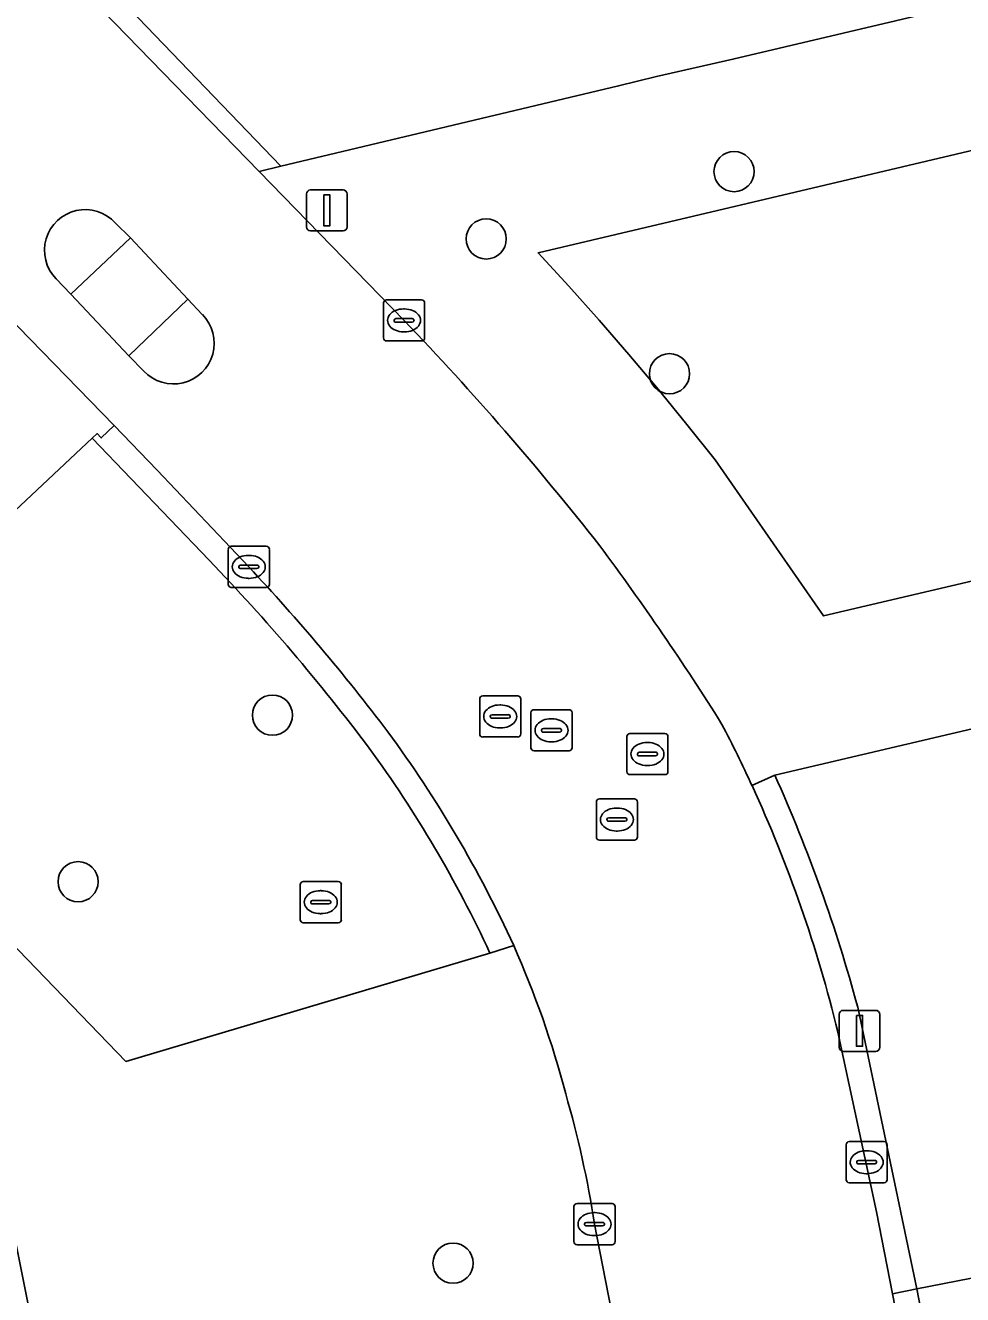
# Model space of a CAD drawing. Extents: x 157648 to 158502, y 379212 to 380938.
# Drawn here: x 158114.34 to 158137.15, y 380345.58 to 380376.46 of the extents above; entities that cross this region are included whole.
import ezdxf

# ---------------------------------------------------------------- set-up
doc = ezdxf.new("R2010")
doc.units = 0
for name, color, linetype in [('IMGEO_Boom', 7, 'Continuous'), ('IMGEO_Brandkraan', 7, 'Continuous'), ('IMGEO_Erf', 7, 'Continuous'), ('IMGEO_Groenvoorziening', 7, 'Continuous'), ('IMGEO_Kolk', 7, 'Continuous'), ('IMGEO_Lichtmast', 7, 'Continuous'), ('IMGEO_Rijbaan_lokaal_open', 7, 'Continuous'), ('IMGEO_Rioolput', 7, 'Continuous'), ('IMGEO_Verkeerseiland_open', 7, 'Continuous'), ('IMGEO_Voetpad_open', 7, 'Continuous')]:
    doc.layers.add(name, color=color, linetype=linetype)

msp = doc.modelspace()

# ---------------------------------------------------------------- linework, layer by layer
at = {"layer": 'IMGEO_Boom'}
for centre in [(158131.585, 380372.902), (158125.552, 380371.264), (158130.013, 380367.983), (158120.35, 380359.676), (158115.62, 380355.624), (158124.745, 380346.342)]:
    msp.add_circle(centre, 0.489, dxfattribs=at)
at = {"layer": 'IMGEO_Brandkraan'}
for p, q in [((158121.025, 380354.7), (158121.025, 380355.552)), ((158121.1, 380355.626), (158121.952, 380355.626)), ((158122.026, 380355.552), (158122.026, 380354.7)), ((158121.513, 380355.406), (158121.538, 380355.406)), ((158121.284, 380355.12), (158121.284, 380355.132)), ((158121.722, 380355.083), (158121.324, 380355.083)), ((158121.327, 380355.169), (158121.725, 380355.169)), ((158121.768, 380355.132), (158121.768, 380355.12)), ((158121.952, 380354.626), (158121.1, 380354.626)), ((158121.536, 380354.846), (158121.511, 380354.846))]:
    msp.add_line(p, q, dxfattribs=at)
for points in [[(158121.025, 380354.7), (158121.025, 380355.552)], [(158121.1, 380355.626), (158121.952, 380355.626)], [(158122.026, 380355.552), (158122.026, 380354.7)], [(158121.952, 380354.626), (158121.1, 380354.626)]]:
    msp.add_lwpolyline(points, dxfattribs=at)
for centre, radius, start, end in [((158121.102, 380355.55), 0.0765, 91.552, 178.448), ((158121.102, 380355.55), 0.0765, 91.552, 178.448), ((158121.95, 380355.55), 0.0765, 1.552, 88.448), ((158121.95, 380355.55), 0.0765, 1.552, 88.448), ((158121.324, 380355.129), 0.0403, 85.8775, 175.7526), ((158121.321, 380355.119), 0.0366, 178.938, 274.7102), ((158121.725, 380355.126), 0.043, 264.8664, 352.4533), ((158121.729, 380355.131), 0.0386, 1.7309, 96.639), ((158121.102, 380354.702), 0.0765, 181.552, 268.448), ((158121.102, 380354.702), 0.0765, 181.552, 268.448), ((158121.95, 380354.702), 0.0765, 271.552, 358.448), ((158121.95, 380354.702), 0.0765, 271.552, 358.448)]:
    msp.add_arc(centre, radius, start, end, dxfattribs=at)
for centre, major_axis, ratio, start_param, end_param in [((158121.512, 380355.126), (-0.387, 0.002), 0.722429, 4.712389, 7.853982), ((158121.537, 380355.126), (-0.39, 0.002), 0.717154, 1.570796, 4.712389)]:
    msp.add_ellipse(centre, major_axis=major_axis, ratio=ratio, start_param=start_param, end_param=end_param, dxfattribs=at)
at = {"layer": 'IMGEO_Erf'}
msp.add_lwpolyline([(158104.637, 380389.58), (158120.553, 380373.032), (158128.773, 380374.988), (158129.696, 380375.215), (158131.555, 380375.637), (158142.159, 380378.143), (158141.597, 380380.606), (158158.361, 380384.507), (158164.272, 380378.503), (158195.64, 380409.139), (158187.298, 380444.893)], dxfattribs=at)
at = {"layer": 'IMGEO_Groenvoorziening'}
for points in [[(158118.813, 380363.445), (158115.965, 380366.418), (158108.705, 380359.612), (158116.783, 380351.251), (158125.643, 380353.888)], [(158146.357, 380361.454), (158132.575, 380358.217)], [(158134.594, 380352.573), (158136.036, 380345.72), (158139.607, 380346.417), (158147.967, 380354.554), (158146.357, 380361.454)]]:
    msp.add_lwpolyline(points, dxfattribs=at)
for centre, radius, start, end in [((158082.131, 380328.247), 50.838, 37.048, 43.8171), ((158098.681, 380341.371), 29.726, 24.9028, 36.0775), ((158098.222, 380342.745), 37.676, 15.1207, 24.2461)]:
    msp.add_arc(centre, radius, start, end, dxfattribs=at)
at = {"layer": 'IMGEO_Kolk'}
for p, q in [((158123.052, 380368.855), (158123.052, 380369.707)), ((158123.127, 380369.781), (158123.979, 380369.781)), ((158124.053, 380369.707), (158124.053, 380368.855)), ((158123.54, 380369.561), (158123.565, 380369.561)), ((158123.311, 380369.275), (158123.311, 380369.287)), ((158123.749, 380369.238), (158123.351, 380369.238)), ((158123.354, 380369.324), (158123.752, 380369.324)), ((158123.795, 380369.287), (158123.795, 380369.275)), ((158123.979, 380368.781), (158123.127, 380368.781)), ((158123.563, 380369.001), (158123.538, 380369.001)), ((158119.273, 380362.859), (158119.273, 380363.711)), ((158119.348, 380363.785), (158120.2, 380363.785)), ((158119.761, 380363.565), (158119.786, 380363.565)), ((158120.274, 380363.711), (158120.274, 380362.859)), ((158119.532, 380363.279), (158119.532, 380363.291)), ((158119.97, 380363.242), (158119.572, 380363.242)), ((158119.575, 380363.328), (158119.973, 380363.328)), ((158120.016, 380363.291), (158120.016, 380363.279)), ((158119.784, 380363.005), (158119.759, 380363.005)), ((158120.2, 380362.785), (158119.348, 380362.785)), ((158134.311, 380348.373), (158134.311, 380349.225)), ((158134.386, 380349.299), (158135.238, 380349.299)), ((158134.799, 380349.079), (158134.824, 380349.079)), ((158135.312, 380349.225), (158135.312, 380348.373)), ((158134.57, 380348.793), (158134.57, 380348.805)), ((158135.008, 380348.756), (158134.61, 380348.756)), ((158134.613, 380348.842), (158135.011, 380348.842)), ((158135.054, 380348.805), (158135.054, 380348.793)), ((158134.822, 380348.519), (158134.797, 380348.519)), ((158135.238, 380348.299), (158134.386, 380348.299)), ((158127.763, 380347.792), (158128.615, 380347.792)), ((158127.688, 380346.866), (158127.688, 380347.718)), ((158128.176, 380347.572), (158128.201, 380347.572)), ((158128.689, 380347.718), (158128.689, 380346.866)), ((158127.947, 380347.286), (158127.947, 380347.298)), ((158128.385, 380347.249), (158127.987, 380347.249)), ((158127.99, 380347.335), (158128.388, 380347.335)), ((158128.431, 380347.298), (158128.431, 380347.286)), ((158128.199, 380347.012), (158128.174, 380347.012)), ((158128.615, 380346.792), (158127.763, 380346.792))]:
    msp.add_line(p, q, dxfattribs=at)
for points in [[(158123.052, 380368.855), (158123.052, 380369.707)], [(158123.127, 380369.781), (158123.979, 380369.781)], [(158124.053, 380369.707), (158124.053, 380368.855)], [(158123.979, 380368.781), (158123.127, 380368.781)], [(158119.273, 380362.859), (158119.273, 380363.711)], [(158119.348, 380363.785), (158120.2, 380363.785)], [(158120.274, 380363.711), (158120.274, 380362.859)], [(158120.2, 380362.785), (158119.348, 380362.785)], [(158134.311, 380348.373), (158134.311, 380349.225)], [(158134.386, 380349.299), (158135.238, 380349.299)], [(158135.312, 380349.225), (158135.312, 380348.373)], [(158135.238, 380348.299), (158134.386, 380348.299)], [(158127.763, 380347.792), (158128.615, 380347.792)], [(158127.688, 380346.866), (158127.688, 380347.718)], [(158128.689, 380347.718), (158128.689, 380346.866)], [(158128.615, 380346.792), (158127.763, 380346.792)]]:
    msp.add_lwpolyline(points, dxfattribs=at)
for centre, radius, start, end in [((158123.129, 380369.705), 0.0765, 91.552, 178.448), ((158123.129, 380369.705), 0.0765, 91.552, 178.448), ((158123.977, 380369.705), 0.0765, 1.552, 88.448), ((158123.977, 380369.705), 0.0765, 1.552, 88.448), ((158123.351, 380369.284), 0.0403, 85.8775, 175.7526), ((158123.348, 380369.274), 0.0366, 178.938, 274.7102), ((158123.752, 380369.281), 0.043, 264.8664, 352.4533), ((158123.756, 380369.286), 0.0386, 1.7309, 96.639), ((158123.129, 380368.857), 0.0765, 181.552, 268.448), ((158123.129, 380368.857), 0.0765, 181.552, 268.448), ((158123.977, 380368.857), 0.0765, 271.552, 358.448), ((158123.977, 380368.857), 0.0765, 271.552, 358.448), ((158119.35, 380363.709), 0.0765, 91.552, 178.448), ((158119.35, 380363.709), 0.0765, 91.552, 178.448), ((158120.198, 380363.709), 0.0765, 1.552, 88.448), ((158120.198, 380363.709), 0.0765, 1.552, 88.448), ((158119.572, 380363.288), 0.0403, 85.8775, 175.7526), ((158119.569, 380363.278), 0.0366, 178.938, 274.7102), ((158119.973, 380363.285), 0.043, 264.8664, 352.4533), ((158119.977, 380363.29), 0.0386, 1.7309, 96.639), ((158119.35, 380362.861), 0.0765, 181.552, 268.448), ((158119.35, 380362.861), 0.0765, 181.552, 268.448), ((158120.198, 380362.861), 0.0765, 271.552, 358.448), ((158120.198, 380362.861), 0.0765, 271.552, 358.448), ((158134.388, 380349.223), 0.0765, 91.552, 178.448), ((158134.388, 380349.223), 0.0765, 91.552, 178.448), ((158135.236, 380349.223), 0.0765, 1.552, 88.448), ((158135.236, 380349.223), 0.0765, 1.552, 88.448), ((158134.61, 380348.802), 0.0403, 85.8775, 175.7526), ((158134.607, 380348.792), 0.0366, 178.938, 274.7102), ((158135.011, 380348.799), 0.043, 264.8664, 352.4533), ((158135.015, 380348.804), 0.0386, 1.7309, 96.639), ((158134.388, 380348.375), 0.0765, 181.552, 268.448), ((158134.388, 380348.375), 0.0765, 181.552, 268.448), ((158135.236, 380348.375), 0.0765, 271.552, 358.448), ((158135.236, 380348.375), 0.0765, 271.552, 358.448), ((158127.765, 380347.716), 0.0765, 91.552, 178.448), ((158127.765, 380347.716), 0.0765, 91.552, 178.448), ((158128.613, 380347.716), 0.0765, 1.552, 88.448), ((158128.613, 380347.716), 0.0765, 1.552, 88.448), ((158127.987, 380347.295), 0.0403, 85.8775, 175.7526), ((158127.984, 380347.285), 0.0366, 178.938, 274.7102), ((158128.388, 380347.292), 0.043, 264.8664, 352.4533), ((158128.392, 380347.297), 0.0386, 1.7309, 96.639), ((158127.765, 380346.868), 0.0765, 181.552, 268.448), ((158127.765, 380346.868), 0.0765, 181.552, 268.448), ((158128.613, 380346.868), 0.0765, 271.552, 358.448), ((158128.613, 380346.868), 0.0765, 271.552, 358.448)]:
    msp.add_arc(centre, radius, start, end, dxfattribs=at)
for centre, major_axis, ratio, start_param, end_param in [((158123.539, 380369.281), (-0.387, 0.002), 0.722429, 4.712389, 7.853982), ((158123.564, 380369.281), (-0.39, 0.002), 0.717154, 1.570796, 4.712389), ((158119.76, 380363.285), (-0.387, 0.002), 0.722429, 4.712389, 7.853982), ((158119.785, 380363.285), (-0.39, 0.002), 0.717154, 1.570796, 4.712389), ((158134.798, 380348.799), (-0.387, 0.002), 0.722429, 4.712389, 7.853982), ((158134.823, 380348.799), (-0.39, 0.002), 0.717154, 1.570796, 4.712389), ((158128.175, 380347.292), (-0.387, 0.002), 0.722429, 4.712389, 7.853982), ((158128.2, 380347.292), (-0.39, 0.002), 0.717154, 1.570796, 4.712389)]:
    msp.add_ellipse(centre, major_axis=major_axis, ratio=ratio, start_param=start_param, end_param=end_param, dxfattribs=at)
at = {"layer": 'IMGEO_Lichtmast'}
for p, q in [((158121.178, 380371.558), (158121.178, 380372.358)), ((158121.178, 380372.358), (158121.178, 380371.558)), ((158121.278, 380372.458), (158122.068, 380372.458)), ((158122.068, 380372.458), (158121.278, 380372.458)), ((158122.168, 380372.358), (158122.168, 380371.558)), ((158122.168, 380371.558), (158122.168, 380372.358)), ((158122.068, 380371.458), (158121.278, 380371.458)), ((158121.278, 380371.458), (158122.068, 380371.458)), ((158134.242, 380352.494), (158135.032, 380352.494)), ((158135.032, 380352.494), (158134.242, 380352.494)), ((158134.142, 380351.594), (158134.142, 380352.394)), ((158134.142, 380352.394), (158134.142, 380351.594)), ((158135.132, 380352.394), (158135.132, 380351.594)), ((158135.132, 380351.594), (158135.132, 380352.394)), ((158135.032, 380351.494), (158134.242, 380351.494)), ((158134.242, 380351.494), (158135.032, 380351.494))]:
    msp.add_line(p, q, dxfattribs=at)
for points in [[(158121.598, 380372.333), (158121.748, 380372.333), (158121.748, 380371.583), (158121.598, 380371.583), (158121.598, 380372.333)], [(158134.562, 380352.369), (158134.712, 380352.369), (158134.712, 380351.619), (158134.562, 380351.619), (158134.562, 380352.369)]]:
    msp.add_lwpolyline(points, dxfattribs=at)
for centre, start, end in [((158121.278, 380372.358), 90, 180), ((158121.278, 380372.358), 90, 180), ((158122.068, 380372.358), 0, 90), ((158122.068, 380372.358), 360, 90), ((158121.278, 380371.558), 180, 270), ((158121.278, 380371.558), 180, 270), ((158122.068, 380371.558), 270, 0), ((158122.068, 380371.558), 270, 0), ((158134.242, 380352.394), 90, 180), ((158134.242, 380352.394), 90, 180), ((158135.032, 380352.394), 0, 90), ((158135.032, 380352.394), 360, 90), ((158134.242, 380351.594), 180, 270), ((158134.242, 380351.594), 180, 270), ((158135.032, 380351.594), 270, 0), ((158135.032, 380351.594), 270, 0)]:
    msp.add_arc(centre, 0.1, start, end, dxfattribs=at)
at = {"layer": 'IMGEO_Rijbaan_lokaal_open'}
for points in [[(158123.553, 380369.281), (158120.025, 380372.906), (158104.198, 380389.167)], [(158099.931, 380383.806), (158113.871, 380369.425), (158116.496, 380366.721), (158117.545, 380365.64), (158119.774, 380363.285)], [(158116.528, 380371.649), (158116.894, 380371.29), (158118.291, 380369.799), (158118.643, 380369.424)], [(158117.221, 380368.05), (158116.857, 380368.42), (158115.44, 380369.92), (158115.083, 380370.294)], [(158142.973, 380307.119), (158139.517, 380324.752), (158138.646, 380329.194), (158137.406, 380335.543), (158135.443, 380345.596), (158135.053, 380347.592), (158134.11, 380351.967)], [(158128.189, 380347.292), (158129.341, 380341.394), (158135.855, 380308.031), (158136.397, 380304.765), (158136.427, 380304.445)]]:
    msp.add_lwpolyline(points, dxfattribs=at)
msp.add_lwpolyline([(158164.666, 380370.774), (158150.233, 380356.754), (158147.967, 380354.554), (158139.607, 380346.417), (158136.036, 380345.72), (158137.661, 380337.318), (158139.093, 380337.595), (158148.577, 380346.821), (158173.119, 380370.694), (158172.867, 380370.956), (158169.223, 380374.76), (158168.995, 380374.998), (158168.338, 380374.373)], close=True, dxfattribs=at)
for centre, radius, start, end in [((158115.792, 380370.986), 0.991, 42.0256, 224.2924), ((158117.944, 380368.725), 0.989, 223.0415, 44.9914), ((158070.396, 380318.319), 73.64, 38.13735, 43.79233), ((158075.301, 380324.31), 66.104, 32.1143, 36.67854), ((158083.404, 380329.178), 49.86, 37.1231, 43.1613), ((158099.018, 380341.558), 29.943, 24.7004, 36.2663), ((158102.287, 380344.289), 32.727, 24.6958, 27.6001), ((158102.027, 380344.149), 33.022, 13.6951, 24.7274), ((158104.288, 380344.344), 23.993, 14.7771, 23.9133), ((158103.173, 380343.419), 25.314, 8.7999, 16.1583)]:
    msp.add_arc(centre, radius, start, end, dxfattribs=at)
at = {"layer": 'IMGEO_Rioolput'}
for p, q in [((158125.468, 380360.145), (158126.32, 380360.145)), ((158125.393, 380359.219), (158125.393, 380360.071)), ((158125.881, 380359.925), (158125.906, 380359.925)), ((158126.394, 380360.071), (158126.394, 380359.219)), ((158125.652, 380359.639), (158125.652, 380359.651)), ((158126.09, 380359.602), (158125.692, 380359.602)), ((158125.695, 380359.688), (158126.093, 380359.688)), ((158126.136, 380359.651), (158126.136, 380359.639)), ((158126.641, 380358.882), (158126.641, 380359.734)), ((158126.716, 380359.808), (158127.568, 380359.808)), ((158127.129, 380359.588), (158127.154, 380359.588)), ((158127.642, 380359.734), (158127.642, 380358.882)), ((158125.904, 380359.365), (158125.879, 380359.365)), ((158126.9, 380359.302), (158126.9, 380359.314)), ((158127.338, 380359.265), (158126.94, 380359.265)), ((158126.943, 380359.351), (158127.341, 380359.351)), ((158127.384, 380359.314), (158127.384, 380359.302)), ((158129.05, 380359.23), (158129.902, 380359.23)), ((158126.32, 380359.145), (158125.468, 380359.145)), ((158127.152, 380359.028), (158127.127, 380359.028)), ((158128.975, 380358.304), (158128.975, 380359.156)), ((158129.463, 380359.01), (158129.488, 380359.01)), ((158129.976, 380359.156), (158129.976, 380358.304)), ((158127.568, 380358.808), (158126.716, 380358.808)), ((158129.234, 380358.724), (158129.234, 380358.736)), ((158129.672, 380358.687), (158129.274, 380358.687)), ((158129.277, 380358.773), (158129.675, 380358.773)), ((158129.718, 380358.736), (158129.718, 380358.724)), ((158129.486, 380358.45), (158129.461, 380358.45)), ((158129.902, 380358.23), (158129.05, 380358.23)), ((158128.233, 380356.711), (158128.233, 380357.563)), ((158128.308, 380357.637), (158129.16, 380357.637)), ((158128.721, 380357.417), (158128.746, 380357.417)), ((158129.234, 380357.563), (158129.234, 380356.711)), ((158128.492, 380357.131), (158128.492, 380357.143)), ((158128.93, 380357.094), (158128.532, 380357.094)), ((158128.535, 380357.18), (158128.933, 380357.18)), ((158128.976, 380357.143), (158128.976, 380357.131)), ((158128.744, 380356.857), (158128.719, 380356.857)), ((158129.16, 380356.637), (158128.308, 380356.637))]:
    msp.add_line(p, q, dxfattribs=at)
for points in [[(158125.468, 380360.145), (158126.32, 380360.145)], [(158125.393, 380359.219), (158125.393, 380360.071)], [(158126.394, 380360.071), (158126.394, 380359.219)], [(158126.641, 380358.882), (158126.641, 380359.734)], [(158126.716, 380359.808), (158127.568, 380359.808)], [(158127.642, 380359.734), (158127.642, 380358.882)], [(158129.05, 380359.23), (158129.902, 380359.23)], [(158126.32, 380359.145), (158125.468, 380359.145)], [(158128.975, 380358.304), (158128.975, 380359.156)], [(158129.976, 380359.156), (158129.976, 380358.304)], [(158127.568, 380358.808), (158126.716, 380358.808)], [(158129.902, 380358.23), (158129.05, 380358.23)], [(158128.233, 380356.711), (158128.233, 380357.563)], [(158128.308, 380357.637), (158129.16, 380357.637)], [(158129.234, 380357.563), (158129.234, 380356.711)], [(158129.16, 380356.637), (158128.308, 380356.637)]]:
    msp.add_lwpolyline(points, dxfattribs=at)
for centre, radius, start, end in [((158125.47, 380360.069), 0.0765, 91.552, 178.448), ((158125.47, 380360.069), 0.0765, 91.552, 178.448), ((158126.318, 380360.069), 0.0765, 1.552, 88.448), ((158126.318, 380360.069), 0.0765, 1.552, 88.448), ((158125.692, 380359.648), 0.0403, 85.8775, 175.7526), ((158125.689, 380359.638), 0.0366, 178.938, 274.7102), ((158126.093, 380359.645), 0.043, 264.8664, 352.4533), ((158126.097, 380359.65), 0.0386, 1.7309, 96.639), ((158126.718, 380359.732), 0.0765, 91.552, 178.448), ((158126.718, 380359.732), 0.0765, 91.552, 178.448), ((158127.566, 380359.732), 0.0765, 1.552, 88.448), ((158127.566, 380359.732), 0.0765, 1.552, 88.448), ((158125.47, 380359.221), 0.0765, 181.552, 268.448), ((158125.47, 380359.221), 0.0765, 181.552, 268.448), ((158126.318, 380359.221), 0.0765, 271.552, 358.448), ((158126.318, 380359.221), 0.0765, 271.552, 358.448), ((158126.94, 380359.311), 0.0403, 85.8775, 175.7526), ((158126.937, 380359.301), 0.0366, 178.938, 274.7102), ((158127.341, 380359.308), 0.043, 264.8664, 352.4533), ((158127.345, 380359.313), 0.0386, 1.7309, 96.639), ((158129.052, 380359.154), 0.0765, 91.552, 178.448), ((158129.052, 380359.154), 0.0765, 91.552, 178.448), ((158129.9, 380359.154), 0.0765, 1.552, 88.448), ((158129.9, 380359.154), 0.0765, 1.552, 88.448), ((158126.718, 380358.884), 0.0765, 181.552, 268.448), ((158126.718, 380358.884), 0.0765, 181.552, 268.448), ((158127.566, 380358.884), 0.0765, 271.552, 358.448), ((158127.566, 380358.884), 0.0765, 271.552, 358.448), ((158129.274, 380358.733), 0.0403, 85.8775, 175.7526), ((158129.271, 380358.723), 0.0366, 178.938, 274.7102), ((158129.675, 380358.73), 0.043, 264.8664, 352.4533), ((158129.679, 380358.735), 0.0386, 1.7309, 96.639), ((158129.052, 380358.306), 0.0765, 181.552, 268.448), ((158129.052, 380358.306), 0.0765, 181.552, 268.448), ((158129.9, 380358.306), 0.0765, 271.552, 358.448), ((158129.9, 380358.306), 0.0765, 271.552, 358.448), ((158128.31, 380357.561), 0.0765, 91.552, 178.448), ((158128.31, 380357.561), 0.0765, 91.552, 178.448), ((158129.158, 380357.561), 0.0765, 1.552, 88.448), ((158129.158, 380357.561), 0.0765, 1.552, 88.448), ((158128.532, 380357.14), 0.0403, 85.8775, 175.7526), ((158128.529, 380357.13), 0.0366, 178.938, 274.7102), ((158128.933, 380357.137), 0.043, 264.8664, 352.4533), ((158128.937, 380357.142), 0.0386, 1.7309, 96.639), ((158128.31, 380356.713), 0.0765, 181.552, 268.448), ((158128.31, 380356.713), 0.0765, 181.552, 268.448), ((158129.158, 380356.713), 0.0765, 271.552, 358.448), ((158129.158, 380356.713), 0.0765, 271.552, 358.448)]:
    msp.add_arc(centre, radius, start, end, dxfattribs=at)
for centre, major_axis, ratio, start_param, end_param in [((158125.88, 380359.645), (-0.387, 0.002), 0.722429, 4.712389, 7.853982), ((158125.905, 380359.645), (-0.39, 0.002), 0.717154, 1.570796, 4.712389), ((158127.128, 380359.308), (-0.387, 0.002), 0.722429, 4.712389, 7.853982), ((158127.153, 380359.308), (-0.39, 0.002), 0.717154, 1.570796, 4.712389), ((158129.462, 380358.73), (-0.387, 0.002), 0.722429, 4.712389, 7.853982), ((158129.487, 380358.73), (-0.39, 0.002), 0.717154, 1.570796, 4.712389), ((158128.72, 380357.137), (-0.387, 0.002), 0.722429, 4.712389, 7.853982), ((158128.745, 380357.137), (-0.39, 0.002), 0.717154, 1.570796, 4.712389)]:
    msp.add_ellipse(centre, major_axis=major_axis, ratio=ratio, start_param=start_param, end_param=end_param, dxfattribs=at)
at = {"layer": 'IMGEO_Verkeerseiland_open'}
for points in [[(158116.894, 380371.29), (158116.528, 380371.649)], [(158115.44, 380369.92), (158116.894, 380371.29)], [(158115.083, 380370.294), (158115.44, 380369.92)], [(158118.291, 380369.799), (158116.857, 380368.42)], [(158118.643, 380369.424), (158118.291, 380369.799)], [(158116.857, 380368.42), (158117.221, 380368.05)]]:
    msp.add_lwpolyline(points, dxfattribs=at)
for centre, radius, start, end in [((158115.792, 380370.986), 0.991, 42.0256, 224.2924), ((158117.944, 380368.725), 0.989, 223.0415, 44.9914)]:
    msp.add_arc(centre, radius, start, end, dxfattribs=at)
at = {"layer": 'IMGEO_Voetpad_open'}
for points in [[(158104.198, 380389.167), (158120.025, 380372.906), (158120.553, 380373.032), (158104.637, 380389.58)], [(158143.242, 380374.803), (158142.159, 380378.143), (158131.555, 380375.637), (158129.696, 380375.215), (158128.773, 380374.988), (158120.553, 380373.032), (158120.025, 380372.906), (158123.553, 380369.281)], [(158132.021, 380357.962), (158132.575, 380358.217), (158146.357, 380361.454), (158145.562, 380364.862), (158133.759, 380362.09), (158131.123, 380365.886), (158130.436, 380366.751), (158129.736, 380367.607), (158129.024, 380368.452), (158128.3, 380369.287), (158127.564, 380370.111), (158126.816, 380370.925), (158143.242, 380374.803)], [(158088.76, 380340.112), (158106.293, 380357.072), (158108.705, 380359.612), (158115.965, 380366.418), (158116.081, 380366.527), (158116.182, 380366.423), (158116.496, 380366.721), (158113.871, 380369.425), (158113.548, 380369.117), (158113.647, 380369.012), (158113.544, 380368.914), (158111.192, 380366.685), (158109.224, 380364.626), (158106.073, 380361.706), (158105.995, 380361.632), (158103.667, 380359.403), (158100.664, 380356.509), (158091.847, 380347.972), (158084.961, 380341.306)], [(158119.774, 380363.285), (158117.545, 380365.64), (158116.496, 380366.721), (158116.182, 380366.423), (158116.081, 380366.527), (158115.965, 380366.418), (158118.813, 380363.445)], [(158126.221, 380354.07), (158125.643, 380353.888), (158116.783, 380351.251), (158108.705, 380359.612), (158106.293, 380357.072), (158113.553, 380349.557), (158115.35, 380340.589), (158115.735, 380338.668), (158126.396, 380340.804), (158129.341, 380341.394), (158128.189, 380347.292)], [(158132.575, 380358.217), (158132.021, 380357.962)], [(158125.643, 380353.888), (158126.221, 380354.07)], [(158134.11, 380351.967), (158135.053, 380347.592), (158135.443, 380345.596), (158136.036, 380345.72), (158134.594, 380352.573)], [(158148.297, 380330.186), (158144.831, 380329.673), (158140.742, 380329.068), (158139.093, 380337.595), (158137.661, 380337.318), (158136.036, 380345.72), (158135.443, 380345.596), (158137.406, 380335.543), (158138.646, 380329.194), (158139.517, 380324.752), (158142.973, 380307.119)]]:
    msp.add_lwpolyline(points, dxfattribs=at)
for points in [[(158143.242, 380374.803), (158126.816, 380370.925), (158127.564, 380370.111), (158128.3, 380369.287), (158129.024, 380368.452), (158129.736, 380367.607), (158130.436, 380366.751), (158131.123, 380365.886), (158133.759, 380362.09), (158145.562, 380364.862)], [(158116.894, 380371.29), (158115.44, 380369.92), (158116.857, 380368.42), (158118.291, 380369.799)], [(158106.293, 380357.072), (158088.76, 380340.112), (158089.931, 380334.116), (158101.038, 380336.301), (158100.719, 380337.733), (158115.35, 380340.589), (158113.553, 380349.557)]]:
    msp.add_lwpolyline(points, close=True, dxfattribs=at)
for centre, radius, start, end in [((158070.396, 380318.319), 73.64, 38.13735, 43.79233), ((158075.301, 380324.31), 66.104, 32.1143, 36.67854), ((158082.131, 380328.247), 50.838, 37.048, 43.8171), ((158083.404, 380329.178), 49.86, 37.1231, 43.1613), ((158099.018, 380341.558), 29.943, 24.7004, 36.2663), ((158102.287, 380344.289), 32.727, 24.6958, 27.6001), ((158098.681, 380341.371), 29.726, 24.9028, 36.0775), ((158102.027, 380344.149), 33.022, 13.6951, 24.7274), ((158098.222, 380342.745), 37.676, 15.1207, 24.2461), ((158104.288, 380344.344), 23.993, 14.7771, 23.9133), ((158103.173, 380343.419), 25.314, 8.7999, 16.1583)]:
    msp.add_arc(centre, radius, start, end, dxfattribs=at)

doc.saveas('drawing.dxf')
